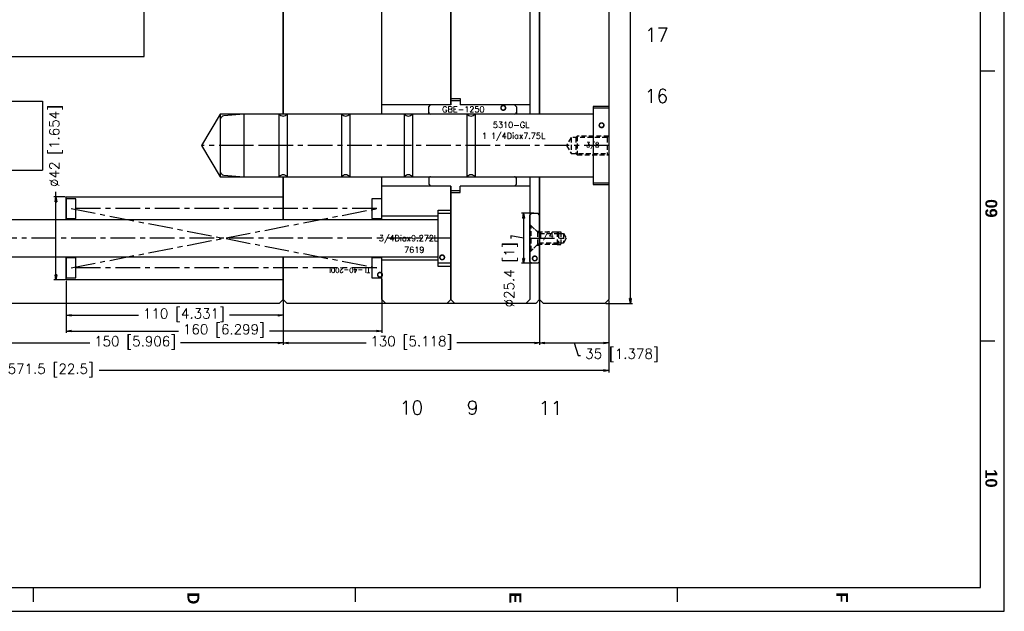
# Model space of a CAD drawing. Extents: x 2651 to 7771, y -1163 to 1075.
# Tile 464 of 490: x 6238 to 6737, y -293 to 6. Entities that reach past the tile are written whole.
import ezdxf
from ezdxf.enums import TextEntityAlignment as Align

# ---------------------------------------------------------------- set-up
doc = ezdxf.new("R2010")
doc.units = 0
doc.header["$LTSCALE"] = 10
doc.linetypes.add('CENTER', pattern=[2, 1.25, -0.25, 0.25, -0.25])
doc.linetypes.add('HIDDEN', pattern=[0.375, 0.25, -0.125])
doc.layers.get('0').update_dxf_attribs({"linetype": 'CONTINUOUS'})
doc.layers.get('Defpoints').update_dxf_attribs({"linetype": 'CONTINUOUS'})
for name, color, linetype in [('BOX', 4, 'CONTINUOUS'), ('CEN', 1, 'CENTER'), ('DIM', 3, 'CONTINUOUS'), ('HIDDEN', 6, 'HIDDEN'), ('PART', 7, 'CONTINUOUS'), ('TEXT', 4, 'CONTINUOUS')]:
    doc.layers.add(name, color=color, linetype=linetype)
doc.styles.get("Standard").update_dxf_attribs({"font": 'romans.shx'})
doc.dimstyles.new('MM& INCH5', dxfattribs={"dimtxt": 5, "dimasz": 2.5, "dimexe": 1, "dimexo": 0.5, "dimtad": 0, "dimrnd": 1.38778e-17, "dimzin": 9, "dimdsep": 46, "dimtxsty": 'Standard', "dimblk": 'CLOSED', "dimcen": 0, "dimclrd": 3, "dimclre": 3, "dimclrt": 3, "dimazin": 2, "dimtfac": 0.75, "dimtofl": 0, "dimtmove": 0, "dimatfit": 3, "dimfxl": 0, "dimtolj": 1, "dimarcsym": 0})

# ---------------------------------------------------------------- blocks, each defined once
blk = doc.blocks.new('FDSFG')
at = {"color": 4}
for p, q in [((2760.35, 348.01), (2754.35, 348.01)), ((2760.35, 234.01), (2754.35, 234.01)), ((2354.35, 124.01), (2354.35, 130.01)), ((2490.35, 124.01), (2490.35, 130.01)), ((2626.35, 124.01), (2626.35, 130.01))]:
    blk.add_line(p, q, dxfattribs=at)
at = {"layer": 'BOX', "color": 3}
for points in [[(1944.35, 1260.01), (1944.35, 120.01), (2764.35, 120.01), (2764.35, 1260.01)], [(1954.35, 1250.01), (1954.35, 130.01), (2754.35, 130.01), (2754.35, 1250.01)]]:
    blk.add_lwpolyline(points, close=True, dxfattribs=at)
at = {"color": 4, "char_height": 5, "attachment_point": 1, "rotation": 270}
for s, width, heights, insert in [('{\\fArial|b1|i0|c0|p34;\\C6;09}', 8, [5.81], (2761.35, 294.01)), ('{\\fArial|b1|i0|c0|p34;\\C6;10}', 8, [0], (2761.35, 180.01)), ('{\\fArial|b1|i0|c0|p34;\\C6;D}', 6, [0], (2424.35, 128.01)), ('{\\fArial|b1|i0|c0|p34;\\C6;E}', 6, [0], (2560.35, 128.01)), ('{\\fArial|b1|i0|c0|p34;\\C6;F}', 6, [0], (2698.35, 128.01))]:
    blk.add_mtext_dynamic_manual_height_columns(s, width=width, gutter_width=12.5, heights=heights, dxfattribs=dict(at, insert=insert))
blk = doc.blocks.new('_Closed')
at = {"color": 0, "linetype": 'ByBlock', "lineweight": -2}
for p, q in [((-1, 0.17), (0, 0)), ((-1, 0.17), (-1, -0.17)), ((0, 0), (-1, -0.17)), ((0, 0), (-1, 0))]:
    blk.add_line(p, q, dxfattribs=at)
blk = doc.blocks.new('*D223')
at = {"layer": 'Defpoints', "color": 0}
for p in [(6261.18, -125.36), (6371.18, -125.36), (6371.18, -143.36)]:
    blk.add_point(p, dxfattribs=at)
at = {"layer": 'DIM', "color": 3, "lineweight": -2}
for p, q in [((6261.18, -125.86), (6261.18, -144.36)), ((6371.18, -125.86), (6371.18, -144.36)), ((6263.68, -143.36), (6297.91, -143.36)), ((6368.68, -143.36), (6343.93, -143.36))]:
    blk.add_line(p, q, dxfattribs=at)
at = {"layer": 'DIM', "color": 3, "lineweight": -2, "xscale": 2.5, "yscale": 2.5, "zscale": 2.5, "rotation": 180}
blk.add_blockref('_Closed', (6261.18, -143.36), dxfattribs=at)
at = {"layer": 'DIM', "color": 3, "lineweight": -2, "xscale": 2.5, "yscale": 2.5, "zscale": 2.5}
blk.add_blockref('_Closed', (6371.18, -143.36), dxfattribs=at)
at = {"layer": 'DIM', "color": 3, "insert": (6320.92, -143.36), "char_height": 5, "attachment_point": 5}
blk.add_mtext('\\A1;110 [4.331]', dxfattribs=at)
blk = doc.blocks.new('*D224')
at = {"layer": 'Defpoints', "color": 0}
for p in [(6421.18, -124.62), (6261.18, -125.36), (6421.18, -151.36)]:
    blk.add_point(p, dxfattribs=at)
at = {"layer": 'DIM', "color": 3, "lineweight": -2}
for p, q in [((6261.18, -125.86), (6261.18, -152.36)), ((6421.18, -125.12), (6421.18, -152.36)), ((6263.68, -151.36), (6318.18, -151.36)), ((6418.68, -151.36), (6364.19, -151.36))]:
    blk.add_line(p, q, dxfattribs=at)
at = {"layer": 'DIM', "color": 3, "lineweight": -2, "xscale": 2.5, "yscale": 2.5, "zscale": 2.5, "rotation": 180}
blk.add_blockref('_Closed', (6261.18, -151.36), dxfattribs=at)
at = {"layer": 'DIM', "color": 3, "lineweight": -2, "xscale": 2.5, "yscale": 2.5, "zscale": 2.5}
blk.add_blockref('_Closed', (6421.18, -151.36), dxfattribs=at)
at = {"layer": 'DIM', "color": 3, "insert": (6341.18, -151.36), "char_height": 5, "attachment_point": 5}
blk.add_mtext('\\A1;160 [6.299]', dxfattribs=at)
blk = doc.blocks.new('*D225')
at = {"layer": 'Defpoints', "color": 0}
for p in [(6261.18, -83.36), (6256.04, -125.36), (6261.18, -125.36)]:
    blk.add_point(p, dxfattribs=at)
at = {"layer": 'DIM', "color": 3, "lineweight": -2}
for p, q in [((6260.68, -83.36), (6255.04, -83.36)), ((6256.04, -83.36), (6256.04, -80.86)), ((6256.04, -122.86), (6256.04, -85.86)), ((6260.68, -125.36), (6255.04, -125.36))]:
    blk.add_line(p, q, dxfattribs=at)
at = {"layer": 'DIM', "color": 3, "lineweight": -2, "xscale": 2.5, "yscale": 2.5, "zscale": 2.5}
for p, rotation in [((6256.04, -83.36), 90), ((6256.04, -125.36), 270)]:
    blk.add_blockref('_Closed', p, dxfattribs=dict(at, rotation=rotation))
at = {"layer": 'DIM', "color": 3, "insert": (6256.04, -57.61), "char_height": 5, "attachment_point": 5, "rotation": 90}
blk.add_mtext('\\A1;%%c42 [1.654]', dxfattribs=at)
blk = doc.blocks.new('*D226')
at = {"layer": 'Defpoints', "color": 0}
for p in [(6534.18, 912.64), (6534.18, -137.36), (6547.18, -137.36)]:
    blk.add_point(p, dxfattribs=at)
at = {"layer": 'DIM', "color": 3, "lineweight": -2}
for p, q in [((6534.68, 912.64), (6548.18, 912.64)), ((6547.18, 910.14), (6547.18, 365.41)), ((6547.18, -134.86), (6547.18, 309.87)), ((6534.68, -137.36), (6548.18, -137.36))]:
    blk.add_line(p, q, dxfattribs=at)
at = {"layer": 'DIM', "color": 3, "lineweight": -2, "xscale": 2.5, "yscale": 2.5, "zscale": 2.5}
for p, rotation in [((6547.18, 912.64), 90), ((6547.18, -137.36), 270)]:
    blk.add_blockref('_Closed', p, dxfattribs=dict(at, rotation=rotation))
at = {"layer": 'DIM', "color": 3, "insert": (6547.18, 337.64), "char_height": 5, "attachment_point": 5, "rotation": 90}
blk.add_mtext('\\A1;1050 [41.339]', dxfattribs=at)
blk = doc.blocks.new('*D231')
at = {"layer": 'Defpoints', "color": 0}
for p in [(6221.18, -135.36), (6371.18, -135.36), (6371.18, -157.36)]:
    blk.add_point(p, dxfattribs=at)
at = {"layer": 'DIM', "color": 3, "lineweight": -2}
for p, q in [((6221.18, -135.86), (6221.18, -158.36)), ((6371.18, -135.86), (6371.18, -158.36)), ((6223.68, -157.36), (6273.18, -157.36)), ((6368.68, -157.36), (6319.19, -157.36))]:
    blk.add_line(p, q, dxfattribs=at)
at = {"layer": 'DIM', "color": 3, "lineweight": -2, "xscale": 2.5, "yscale": 2.5, "zscale": 2.5, "rotation": 180}
blk.add_blockref('_Closed', (6221.18, -157.36), dxfattribs=at)
at = {"layer": 'DIM', "color": 3, "lineweight": -2, "xscale": 2.5, "yscale": 2.5, "zscale": 2.5}
blk.add_blockref('_Closed', (6371.18, -157.36), dxfattribs=at)
at = {"layer": 'DIM', "color": 3, "insert": (6296.18, -157.36), "char_height": 5, "attachment_point": 5}
blk.add_mtext('\\A1;150 [5.906]', dxfattribs=at)
blk = doc.blocks.new('*D232')
at = {"layer": 'Defpoints', "color": 0}
for p in [(6371.18, -135.36), (6501.18, -135.36), (6501.18, -157.36)]:
    blk.add_point(p, dxfattribs=at)
at = {"layer": 'DIM', "color": 3, "lineweight": -2}
for p, q in [((6371.18, -135.86), (6371.18, -158.36)), ((6501.18, -135.86), (6501.18, -158.36)), ((6373.68, -157.36), (6413.18, -157.36)), ((6498.68, -157.36), (6459.19, -157.36))]:
    blk.add_line(p, q, dxfattribs=at)
at = {"layer": 'DIM', "color": 3, "lineweight": -2, "xscale": 2.5, "yscale": 2.5, "zscale": 2.5, "rotation": 180}
blk.add_blockref('_Closed', (6371.18, -157.36), dxfattribs=at)
at = {"layer": 'DIM', "color": 3, "lineweight": -2, "xscale": 2.5, "yscale": 2.5, "zscale": 2.5}
blk.add_blockref('_Closed', (6501.18, -157.36), dxfattribs=at)
at = {"layer": 'DIM', "color": 3, "insert": (6436.18, -157.36), "char_height": 5, "attachment_point": 5}
blk.add_mtext('\\A1;130 [5.118]', dxfattribs=at)
blk = doc.blocks.new('*D233')
at = {"layer": 'Defpoints', "color": 0}
for p in [(6501.18, -135.36), (6536.18, -135.36), (6536.18, -157.36)]:
    blk.add_point(p, dxfattribs=at)
at = {"layer": 'DIM', "color": 3, "lineweight": -2}
for p, q in [((6501.18, -135.86), (6501.18, -158.36)), ((6536.18, -135.86), (6536.18, -158.36)), ((6503.68, -157.36), (6533.68, -157.36)), ((6518.68, -157.36), (6520.69, -163.72)), ((6520.69, -163.72), (6521.94, -163.72))]:
    blk.add_line(p, q, dxfattribs=at)
at = {"layer": 'DIM', "color": 3, "lineweight": -2, "xscale": 2.5, "yscale": 2.5, "zscale": 2.5, "rotation": 180}
blk.add_blockref('_Closed', (6501.18, -157.36), dxfattribs=at)
at = {"layer": 'DIM', "color": 3, "lineweight": -2, "xscale": 2.5, "yscale": 2.5, "zscale": 2.5}
blk.add_blockref('_Closed', (6536.18, -157.36), dxfattribs=at)
at = {"layer": 'DIM', "color": 3, "insert": (6542.93, -163.72), "char_height": 5, "attachment_point": 5}
blk.add_mtext('\\A1;35 [1.378]', dxfattribs=at)
blk = doc.blocks.new('*D234')
at = {"layer": 'Defpoints', "color": 0}
for p in [(5964.68, -135.36), (6536.18, -135.36), (5964.68, -171.36)]:
    blk.add_point(p, dxfattribs=at)
at = {"layer": 'DIM', "color": 3, "lineweight": -2}
for p, q in [((5964.68, -135.86), (5964.68, -172.36)), ((6536.18, -135.86), (6536.18, -172.36)), ((5967.18, -171.36), (6228.88, -171.36)), ((6533.68, -171.36), (6277.99, -171.36))]:
    blk.add_line(p, q, dxfattribs=at)
at = {"layer": 'DIM', "color": 3, "lineweight": -2, "xscale": 2.5, "yscale": 2.5, "zscale": 2.5, "rotation": 180}
blk.add_blockref('_Closed', (5964.68, -171.36), dxfattribs=at)
at = {"layer": 'DIM', "color": 3, "lineweight": -2, "xscale": 2.5, "yscale": 2.5, "zscale": 2.5}
blk.add_blockref('_Closed', (6536.18, -171.36), dxfattribs=at)
at = {"layer": 'DIM', "color": 3, "insert": (6253.43, -171.36), "char_height": 5, "attachment_point": 5}
blk.add_mtext('\\A1;571.5 [22.5]', dxfattribs=at)
blk = doc.blocks.new('*D235')
at = {"layer": 'Defpoints', "color": 0}
for p in [(6498.68, -91.66), (6493.05, -117.06), (6498.68, -117.06)]:
    blk.add_point(p, dxfattribs=at)
at = {"layer": 'DIM', "color": 3, "lineweight": -2}
for p, q in [((6498.18, -91.66), (6492.05, -91.66)), ((6493.05, -94.16), (6493.05, -114.56)), ((6493.05, -104.36), (6486.55, -103.17)), ((6486.55, -103.17), (6486.55, -104.42)), ((6498.18, -117.06), (6492.05, -117.06))]:
    blk.add_line(p, q, dxfattribs=at)
at = {"layer": 'DIM', "color": 3, "lineweight": -2, "xscale": 2.5, "yscale": 2.5, "zscale": 2.5}
for p, rotation in [((6493.05, -91.66), 90), ((6493.05, -117.06), 270)]:
    blk.add_blockref('_Closed', p, dxfattribs=dict(at, rotation=rotation))
at = {"layer": 'DIM', "color": 3, "insert": (6486.55, -122.9), "char_height": 5, "attachment_point": 5, "rotation": 90}
blk.add_mtext('\\A1;%%c25.4 [1]', dxfattribs=at)

msp = doc.modelspace()

# ---------------------------------------------------------------- linework, layer by layer
for p, q in [((6371.184, 910.642), (6371.184, -41.483)), ((6371.184, -41.483), (6371.184, 910.642)), ((6501.184, 910.642), (6501.184, -41.483)), ((6501.184, -41.483), (6501.184, 910.642)), ((6536.184, 910.642), (6536.184, -135.358)), ((6421.184, -41.483), (6421.184, 312.242)), ((6456.184, 312.242), (6456.184, -36.708)), ((6456.184, -36.708), (6456.184, 312.242)), ((6496.184, 312.242), (6496.184, -41.483)), ((6300.684, -12.358), (6300.684, 187.642)), ((6170.684, -12.358), (6300.684, -12.358)), ((6221.184, -34.858), (6249.184, -34.858)), ((6249.184, -34.858), (6249.184, -69.858)), ((6221.184, -69.858), (6249.184, -69.858)), ((6371.184, -94.833), (6371.184, -73.233)), ((6371.184, -73.233), (6371.184, -94.833)), ((6421.184, -94.833), (6421.184, -73.233)), ((6496.184, -73.233), (6496.184, -135.358)), ((6501.184, -135.358), (6501.184, -73.233)), ((6501.184, -73.233), (6501.184, -135.358)), ((6456.184, -135.358), (6456.184, -78.008)), ((6456.184, -78.008), (6456.184, -135.358)), ((6497.184, -91.658), (6496.184, -92.658)), ((6496.184, -116.058), (6496.184, -92.658)), ((6497.184, -91.658), (6500.184, -91.658)), ((6501.184, -92.658), (6500.184, -91.658)), ((6501.184, -92.658), (6501.184, -116.058)), ((6371.184, -135.358), (6371.184, -113.883)), ((6371.184, -113.883), (6371.184, -135.358)), ((6421.184, -135.358), (6421.184, -113.883)), ((6496.184, -116.058), (6497.184, -117.058)), ((6500.184, -117.058), (6497.184, -117.058)), ((6500.184, -117.058), (6501.184, -116.058)), ((6369.184, -137.358), (6223.184, -137.358)), ((6371.184, -135.358), (6369.184, -137.358)), ((6373.184, -137.358), (6371.184, -135.358)), ((6499.184, -137.358), (6373.184, -137.358)), ((6423.184, -137.358), (6421.184, -135.358)), ((6454.184, -137.358), (6423.184, -137.358)), ((6456.184, -135.358), (6454.184, -137.358)), ((6458.184, -137.358), (6456.184, -135.358)), ((6494.184, -137.358), (6458.184, -137.358)), ((6496.184, -135.358), (6494.184, -137.358)), ((6501.184, -135.358), (6499.184, -137.358)), ((6503.184, -137.358), (6501.184, -135.358)), ((6534.184, -137.358), (6503.184, -137.358)), ((6536.184, -135.358), (6534.184, -137.358))]:
    msp.add_line(p, q)
at = {"layer": 'BOX'}
for points in [[(6483.806, -37.808, 0.778, 0.778, 1), (6481.699, -38.811, 0.778, 0.778, 1), (6483.806, -37.808, 0, 0, 0), (6554.184, -4.308, 0, 0, 1), (6566.825, 1.709, 0, 0, 1), (6554.184, -4.308, 0, 0, 1)], [(6533.584, -46.577, 0.778, 0.778, 1), (6531.525, -47.674, 0.778, 0.778, 1), (6533.584, -46.577, 0, 0, 0), (6554.184, -35.594, 0, 0, 1), (6566.538, -29.008, 0, 0, 1), (6554.184, -35.594, 0, 0, 1)], [(6452.003, -115.187, 0.778, 0.778, 1), (6451.539, -112.9, 0.778, 0.778, 1), (6452.003, -115.187, 0, 0, 0), (6465.827, -183.358, 0, 0, 1), (6468.609, -197.079, 0, 0, 1), (6465.827, -183.358, 0, 0, 1)], [(6498.838, -115.749, 0.778, 0.778, 1), (6498.593, -113.429, 0.778, 0.778, 1), (6498.838, -115.749, 0, 0, 0), (6505.974, -183.358, 0, 0, 1), (6507.443, -197.281, 0, 0, 1), (6505.974, -183.358, 0, 0, 1)], [(6420.523, -124.006, 0.778, 0.778, 1), (6419.985, -121.735, 0.778, 0.778, 1), (6420.523, -124.006, 0, 0, 0), (6434.578, -183.358, 0, 0, 1), (6437.804, -196.981, 0, 0, 1), (6434.578, -183.358, 0, 0, 1)]]:
    msp.add_lwpolyline(points, format="xyseb", dxfattribs=at)
at = {"layer": 'CEN'}
for p, q in [((6371.184, -57.358), (6329.809, -57.358)), ((6536.184, -57.358), (6339.334, -57.358)), ((6536.184, -57.358), (6514.815, -57.358)), ((6456.184, -104.358), (6220.684, -104.358)), ((6496.184, -104.358), (6514.686, -104.358))]:
    msp.add_line(p, q, dxfattribs=at)
msp.add_lwpolyline([(6418.684, -119.358), (6263.684, -119.358), (6418.684, -89.358), (6263.684, -89.358), (6418.684, -119.358)], dxfattribs=at)
at = {"layer": 'HIDDEN'}
for p, q in [((6496.184, -97.309), (6499.677, -100.802)), ((6499.677, -100.802), (6501.184, -100.802)), ((6500.058, -101.183), (6500.058, -107.533)), ((6500.375, -101.183), (6501.061, -101.869)), ((6501.061, -101.183), (6501.061, -107.533)), ((6501.061, -101.869), (6510.709, -101.869)), ((6510.023, -101.183), (6510.023, -107.533)), ((6510.023, -101.183), (6511.979, -101.183)), ((6511.979, -101.183), (6511.979, -107.533)), ((6513.249, -101.869), (6513.249, -106.847)), ((6496.184, -111.406), (6499.677, -107.914)), ((6499.677, -107.914), (6501.184, -107.914)), ((6501.061, -106.847), (6500.375, -107.533)), ((6510.709, -106.847), (6501.061, -106.847)), ((6510.023, -107.533), (6511.979, -107.533))]:
    msp.add_line(p, q, dxfattribs=at)
for points in [[(6517.124, -53.358), (6514.815, -57.358), (6517.124, -61.358)], [(6535.419, -53.358), (6517.124, -53.358), (6517.124, -61.358), (6535.419, -61.358)], [(6520.272, -52.593), (6519.507, -53.358), (6519.507, -61.358), (6520.272, -62.123)], [(6536.184, -52.593), (6520.272, -52.593), (6520.272, -62.123), (6536.184, -62.123)], [(6536.184, -52.593), (6535.419, -53.358), (6535.419, -61.358), (6536.184, -62.123)], [(6510.709, -101.869), (6513.249, -101.869), (6514.686, -104.358), (6513.249, -106.847), (6510.709, -106.847)]]:
    msp.add_lwpolyline(points, dxfattribs=at)
msp.add_lwpolyline([(6496.883, -98.008), (6500.058, -101.183), (6510.023, -101.183), (6510.709, -101.869), (6510.709, -106.847), (6510.023, -107.533), (6500.058, -107.533), (6496.883, -110.708)], close=True, dxfattribs=at)
at = {"layer": 'PART'}
for p, q in [((6456.184, -36.708), (6456.184, -33.508)), ((6456.184, -33.508), (6460.944, -33.508)), ((6456.184, -34.508), (6460.944, -34.508)), ((6460.944, -33.508), (6460.944, -36.708)), ((6456.184, -36.708), (6421.184, -36.708)), ((6444.942, -37.708), (6445.942, -36.708)), ((6444.942, -41.483), (6444.942, -37.708)), ((6496.184, -36.708), (6460.944, -36.708)), ((6488.392, -36.708), (6489.392, -37.708)), ((6489.392, -37.708), (6489.392, -41.483)), ((6339.334, -41.483), (6339.334, -73.233)), ((6444.942, -73.233), (6444.942, -77.008)), ((6489.392, -77.008), (6489.392, -73.233)), ((6456.184, -78.008), (6421.184, -78.008)), ((6444.942, -77.008), (6445.942, -78.008)), ((6456.184, -78.008), (6456.184, -81.208)), ((6496.184, -78.008), (6460.944, -78.008)), ((6460.944, -81.208), (6460.944, -78.008)), ((6488.392, -78.008), (6489.392, -77.008)), ((6456.184, -80.208), (6460.944, -80.208)), ((6456.184, -81.208), (6460.944, -81.208)), ((6220.684, -94.833), (6449.784, -94.833)), ((6449.784, -113.883), (6220.684, -113.883))]:
    msp.add_line(p, q, dxfattribs=at)
for points in [[(6536.184, -37.663), (6528.284, -37.663), (6528.284, -77.053), (6536.184, -77.053)], [(6536.184, -38.458), (6528.284, -38.458), (6528.284, -76.258), (6536.184, -76.258)], [(6371.184, -41.483), (6339.334, -41.483), (6329.809, -57.358), (6339.334, -73.233), (6371.184, -73.233)], [(6528.284, -41.483), (6351.334, -41.483), (6351.334, -73.233), (6528.284, -73.233)], [(6261.184, -94.833), (6261.184, -83.358), (6371.184, -83.358)], [(6449.784, -93.243), (6421.184, -93.243)], [(6456.184, -118.648), (6449.784, -118.648), (6449.784, -90.068), (6456.184, -90.068)], [(6456.184, -117.058), (6449.784, -117.058), (6449.784, -91.658), (6456.184, -91.658)], [(6371.184, -125.358), (6261.184, -125.358), (6261.184, -113.883)], [(6449.784, -115.473), (6421.184, -115.473)]]:
    msp.add_lwpolyline(points, dxfattribs=at)
for points in [[(6351.334, -41.483), (6341.174, -42.297, 0.3909715), (6339.334, -44.291), (6339.334, -70.425, 0.3909715), (6341.174, -72.418), (6351.334, -73.233)], [(6373.184, -41.483), (6373.184, -73.233, 0.5), (6369.184, -73.233), (6369.184, -41.483, 0.5), (6373.184, -41.483, 0.5)], [(6404.934, -41.483), (6404.934, -73.233, 0.5), (6400.934, -73.233), (6400.934, -41.483, 0.5), (6404.934, -41.483, 0.5)], [(6436.684, -41.483), (6436.684, -73.233, 0.5), (6432.684, -73.233), (6432.684, -41.483, 0.5), (6436.684, -41.483, 0.5)], [(6468.434, -41.483), (6468.434, -73.233, 0.5), (6464.434, -73.233), (6464.434, -41.483, 0.5), (6468.434, -41.483, 0.5)]]:
    msp.add_lwpolyline(points, format="xyb", dxfattribs=at)
for points in [[(6266.184, -94.358), (6266.184, -84.358), (6261.184, -84.358), (6261.184, -94.358)], [(6421.184, -94.358), (6421.184, -84.358), (6416.184, -84.358), (6416.184, -94.358)], [(6266.184, -124.358), (6266.184, -114.358), (6261.184, -114.358), (6261.184, -124.358)], [(6421.184, -124.358), (6421.184, -114.358), (6416.184, -114.358), (6416.184, -124.358)]]:
    msp.add_lwpolyline(points, close=True, dxfattribs=at)
for centre, start, end in [((6445.942, -40.483), 180, 270), ((6488.392, -40.483), 270, 0), ((6445.942, -74.233), 90, 180), ((6488.392, -74.233), 0, 90)]:
    msp.add_arc(centre, 1, start, end, dxfattribs=at)

# ---------------------------------------------------------------- block references
at = {"layer": 'PART', "xscale": 1.2, "yscale": 1.2, "zscale": 1.2}
msp.add_blockref('FDSFG', (3419.462, -437.37), dxfattribs=at)

# ---------------------------------------------------------------- texts
at = {"layer": 'BOX', "color": 7}
for s, p in [('17', (6560.505, -1.3)), ('16', (6560.361, -32.301)), ('10', (6436.191, -190.17)), ('9', (6467.218, -190.218)), ('11', (6506.709, -190.319))]:
    msp.add_text(s, height=7, dxfattribs=at).set_placement(p, align=Align.MIDDLE)
at = {"layer": 'TEXT'}
for s, p in [('GBE-1250', (6451.785, -40.564)), ('5310-GL', (6477.504, -48.453)), ('1 1/4Diax7.75L', (6471.912, -53.972)), ('1/4', (6500.375, -104.358))]:
    msp.add_text(s, height=3, dxfattribs=at).set_placement(p)
for s, height, p in [('3/8', 2.5, (6531.419, -57.001)), ('3/4Diax9.272L', 3, (6449.784, -104.358)), ('7619', 3, (6442.76, -110.209))]:
    msp.add_text(s, height=height, dxfattribs=at).set_placement(p, align=Align.MIDDLE_RIGHT)
msp.add_text('  TL-40-200L', height=2.5, rotation=180, dxfattribs=at).set_placement((6418.684, -119.358))

# ---------------------------------------------------------------- dimensions: what is measured, and where the dimension line sits
at = {"layer": 'DIM'}
dim = msp.add_linear_dim(base=(6547.184, -137.358), p1=(6534.184, 912.642), p2=(6534.184, -137.358), angle=90, dimstyle='MM& INCH5', dxfattribs=at)
dim.commit()
dim.dimension.update_dxf_attribs({"geometry": '*D226', "text_midpoint": (6547.184, 337.642), "dimtype": 160})
dim = msp.add_linear_dim(base=(6256.037, -125.358), p1=(6261.184, -83.358), p2=(6261.184, -125.358), angle=90, text='%%c<>', dimstyle='MM& INCH5', dxfattribs=at)
dim.commit()
dim.dimension.update_dxf_attribs({"geometry": '*D225', "text_midpoint": (6256.037, -57.614), "dimtype": 160})
dim = msp.add_linear_dim(base=(6493.046, -117.058), p1=(6498.684, -91.658), p2=(6498.684, -117.058), angle=90, text='%%c<>', dimstyle='MM& INCH5', override={"dimtmove": 1}, dxfattribs=at)
dim.commit()
dim.dimension.update_dxf_attribs({"geometry": '*D235', "text_midpoint": (6486.546, -105.04), "dimtype": 160})
dim = msp.add_linear_dim(base=(6421.184, -151.358), p1=(6261.184, -125.358), p2=(6421.184, -124.62), dimstyle='MM& INCH5', dxfattribs=at)
dim.commit()
dim.dimension.update_dxf_attribs({"geometry": '*D224', "text_midpoint": (6341.184, -151.358)})
for base, p1, p2, picture, middle in [((6371.184, -143.358), (6261.184, -125.358), (6371.184, -125.358), '*D223', (6320.92, -143.358)), ((5964.684, -171.358), (6536.184, -135.358), (5964.684, -135.358), '*D234', (6253.434, -171.358))]:
    dim = msp.add_linear_dim(base=base, p1=p1, p2=p2, dimstyle='MM& INCH5', dxfattribs=at)
    dim.commit()
    dim.dimension.update_dxf_attribs({"geometry": picture, "text_midpoint": middle, "dimtype": 160})
for base, p1, p2, picture, middle in [((6371.184, -157.358), (6221.184, -135.358), (6371.184, -135.358), '*D231', (6296.184, -157.358)), ((6501.184, -157.358), (6371.184, -135.358), (6501.184, -135.358), '*D232', (6436.184, -157.358))]:
    dim = msp.add_linear_dim(base=base, p1=p1, p2=p2, dimstyle='MM& INCH5', override={"dimtmove": 1}, dxfattribs=at)
    dim.commit()
    dim.dimension.update_dxf_attribs({"geometry": picture, "text_midpoint": middle})
dim = msp.add_linear_dim(base=(6536.184, -157.358), p1=(6501.184, -135.358), p2=(6536.184, -135.358), dimstyle='MM& INCH5', override={"dimtmove": 1}, dxfattribs=at)
dim.commit()
dim.dimension.update_dxf_attribs({"geometry": '*D233', "text_midpoint": (6522.569, -163.724), "dimtype": 160})

doc.saveas('drawing.dxf')
